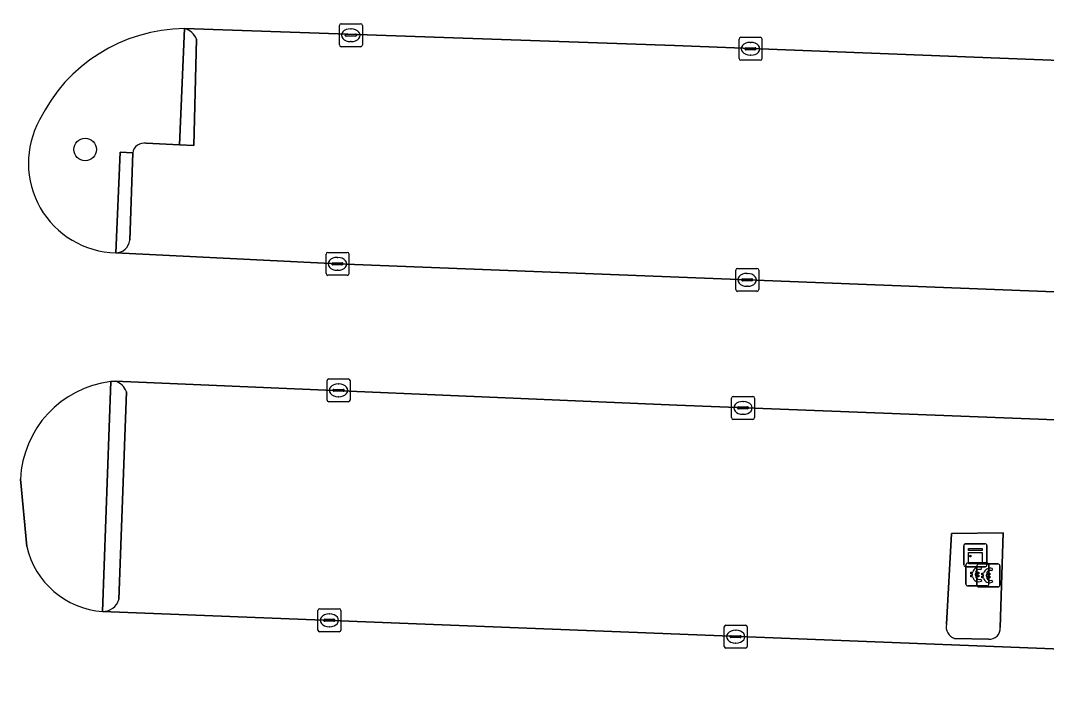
# Model space of a CAD drawing. Extents: x 160888 to 161385, y 386490 to 386908.
# Drawn here: x 160943.76 to 160988.45, y 386648.28 to 386677.78 of the extents above; entities that cross this region are included whole.
import ezdxf

# ---------------------------------------------------------------- set-up
doc = ezdxf.new("R2010")
doc.units = 0
for name, color, linetype in [('IMGEO_Betaalautomaat', 7, 'Continuous'), ('IMGEO_Boom', 7, 'Continuous'), ('IMGEO_Groenvoorziening', 7, 'Continuous'), ('IMGEO_Kast', 7, 'Continuous'), ('IMGEO_Kolk', 7, 'Continuous'), ('IMGEO_Parkeervlak_open', 7, 'Continuous'), ('IMGEO_Rijbaan_lokaal_open', 7, 'Continuous'), ('IMGEO_Verkeerseiland_open', 7, 'Continuous')]:
    doc.layers.add(name, color=color, linetype=linetype)

msp = doc.modelspace()

# ---------------------------------------------------------------- linework, layer by layer
at = {"layer": 'IMGEO_Betaalautomaat'}
for p, q in [((160985.019, 386654.14), (160985.86, 386654.14)), ((160985.86, 386654.14), (160985.019, 386654.14)), ((160985.497, 386654.097), (160986.338, 386654.097)), ((160986.338, 386654.097), (160985.497, 386654.097)), ((160985.943, 386654.066), (160985.943, 386653.225)), ((160985.943, 386653.225), (160985.943, 386654.066)), ((160984.944, 386653.216), (160984.944, 386654.057)), ((160984.944, 386654.057), (160984.944, 386653.216)), ((160985.227, 386653.604), (160985.227, 386653.672)), ((160985.348, 386653.672), (160985.348, 386653.604)), ((160985.422, 386653.173), (160985.422, 386654.014)), ((160985.422, 386654.014), (160985.422, 386653.173)), ((160985.606, 386653.945), (160985.589, 386653.845)), ((160985.705, 386653.561), (160985.705, 386653.629)), ((160985.826, 386653.629), (160985.826, 386653.561)), ((160986.084, 386653.902), (160986.067, 386653.802)), ((160986.421, 386654.023), (160986.421, 386653.182)), ((160986.421, 386653.182), (160986.421, 386654.023)), ((160985.593, 386653.439), (160985.615, 386653.352)), ((160986.071, 386653.396), (160986.093, 386653.309)), ((160985.869, 386653.141), (160985.028, 386653.141)), ((160985.028, 386653.141), (160985.869, 386653.141)), ((160986.347, 386653.098), (160985.506, 386653.098)), ((160985.506, 386653.098), (160986.347, 386653.098))]:
    msp.add_line(p, q, dxfattribs=at)
for points in [[(160985.227, 386653.672), (160985.158, 386653.672), (160985.158, 386653.741), (160985.237, 386653.741)], [(160985.359, 386653.741), (160985.506, 386653.741), (160985.506, 386653.672), (160985.348, 386653.672)], [(160985.705, 386653.629), (160985.636, 386653.629), (160985.636, 386653.698), (160985.715, 386653.698)], [(160985.837, 386653.698), (160985.984, 386653.698), (160985.984, 386653.629), (160985.826, 386653.629)], [(160985.232, 386653.535), (160985.158, 386653.535), (160985.158, 386653.604), (160985.227, 386653.604)], [(160985.348, 386653.604), (160985.506, 386653.604), (160985.506, 386653.535), (160985.362, 386653.535)], [(160985.71, 386653.492), (160985.636, 386653.492), (160985.636, 386653.561), (160985.705, 386653.561)], [(160985.826, 386653.561), (160985.984, 386653.561), (160985.984, 386653.492), (160985.84, 386653.492)]]:
    msp.add_lwpolyline(points, dxfattribs=at)
for centre, radius, start, end in [((160985.022, 386654.063), 0.0779, 92.4484, 184.2845), ((160985.022, 386654.063), 0.0779, 92.4484, 184.2845), ((160985.5, 386654.02), 0.0779, 92.4484, 184.2845), ((160985.5, 386654.02), 0.0779, 92.4484, 184.2845), ((160985.866, 386654.063), 0.0779, 2.4484, 94.2845), ((160985.866, 386654.063), 0.0779, 2.4484, 94.2845), ((160986.344, 386654.02), 0.0779, 2.4484, 94.2845), ((160986.344, 386654.02), 0.0779, 2.4484, 94.2845), ((160985.52, 386653.665), 0.293, 73.014, 165.0139), ((160985.526, 386653.678), 0.179, 69.3236, 159.5683), ((160985.998, 386653.622), 0.293, 73.014, 165.0139), ((160986.004, 386653.635), 0.179, 69.3236, 159.5683), ((160985.022, 386653.219), 0.0779, 182.4484, 274.2845), ((160985.022, 386653.219), 0.0779, 182.4484, 274.2845), ((160985.493, 386653.59), 0.267, 191.8096, 297.0389), ((160985.526, 386653.605), 0.179, 202.7625, 291.8693), ((160985.5, 386653.176), 0.0779, 182.4484, 274.2845), ((160985.5, 386653.176), 0.0779, 182.4484, 274.2845), ((160985.971, 386653.547), 0.267, 191.8096, 297.0389), ((160986.004, 386653.562), 0.179, 202.7625, 291.8693), ((160985.866, 386653.219), 0.0779, 272.4484, 4.2845), ((160985.866, 386653.219), 0.0779, 272.4484, 4.2845), ((160986.344, 386653.176), 0.0779, 272.4484, 4.2845), ((160986.344, 386653.176), 0.0779, 272.4484, 4.2845)]:
    msp.add_arc(centre, radius, start, end, dxfattribs=at)
at = {"layer": 'IMGEO_Boom'}
msp.add_circle((160946.574, 386672.159), 0.489, dxfattribs=at)
at = {"layer": 'IMGEO_Groenvoorziening'}
for points in [[(160949.233, 386672.428), (160950.682, 386672.362), (160950.897, 386677.422)], [(160947.905, 386667.655), (160948.106, 386672.047), (160948.647, 386672.005)], [(160947.332, 386652.027), (160947.691, 386662.043)], [(160943.759, 386657.787), (160944.03, 386654.866)]]:
    msp.add_lwpolyline(points, dxfattribs=at)
for centre, radius, start, end in [((160950.961, 386670.327), 7.095, 90.5149, 153.8886), ((160948.011, 386671.561), 3.908, 151.0973, 268.4457), ((160949.141, 386671.938), 0.499, 79.3857, 172.2611), ((160948.233, 386657.598), 4.478, 96.9478, 177.5842), ((160947.595, 386655.672), 3.655, 192.7443, 265.879)]:
    msp.add_arc(centre, radius, start, end, dxfattribs=at)
at = {"layer": 'IMGEO_Kast'}
for p, q in [((160984.929, 386654.978), (160985.77, 386654.978)), ((160985.77, 386654.978), (160984.929, 386654.978)), ((160984.854, 386654.053), (160984.854, 386654.894)), ((160984.854, 386654.894), (160984.854, 386654.053)), ((160985.854, 386654.903), (160985.854, 386654.062)), ((160985.854, 386654.062), (160985.854, 386654.903)), ((160985.779, 386653.978), (160984.938, 386653.978)), ((160984.938, 386653.978), (160985.779, 386653.978))]:
    msp.add_line(p, q, dxfattribs=at)
for points in [[(160985.049, 386654.768), (160985.649, 386654.768), (160985.649, 386654.683), (160985.049, 386654.683), (160985.049, 386654.768)], [(160985.049, 386654.593), (160985.649, 386654.593), (160985.649, 386654.104), (160985.049, 386654.104), (160985.049, 386654.593)]]:
    msp.add_lwpolyline(points, dxfattribs=at)
msp.add_circle((160985.133, 386654.442), 0.0377, dxfattribs=at)
for centre, start, end in [((160984.932, 386654.9), 92.4484, 184.2845), ((160984.932, 386654.9), 92.4484, 184.2845), ((160985.776, 386654.9), 2.4484, 94.2845), ((160985.776, 386654.9), 2.4484, 94.2845), ((160984.932, 386654.056), 182.4484, 274.2845), ((160984.932, 386654.056), 182.4484, 274.2845), ((160985.776, 386654.056), 272.4484, 4.2845), ((160985.776, 386654.056), 272.4484, 4.2845)]:
    msp.add_arc(centre, 0.0779, start, end, dxfattribs=at)
at = {"layer": 'IMGEO_Kolk'}
for p, q in [((160957.648, 386676.71), (160957.648, 386677.562)), ((160957.723, 386677.636), (160958.575, 386677.636)), ((160958.136, 386677.416), (160958.161, 386677.416)), ((160958.649, 386677.562), (160958.649, 386676.71)), ((160957.907, 386677.13), (160957.907, 386677.142)), ((160958.345, 386677.093), (160957.947, 386677.093)), ((160957.95, 386677.179), (160958.348, 386677.179)), ((160958.391, 386677.142), (160958.391, 386677.13)), ((160975.058, 386676.119), (160975.058, 386676.971)), ((160975.133, 386677.045), (160975.985, 386677.045)), ((160976.059, 386676.971), (160976.059, 386676.119)), ((160958.575, 386676.636), (160957.723, 386676.636)), ((160958.159, 386676.856), (160958.134, 386676.856)), ((160975.317, 386676.539), (160975.317, 386676.551)), ((160975.755, 386676.502), (160975.357, 386676.502)), ((160975.36, 386676.588), (160975.758, 386676.588)), ((160975.546, 386676.825), (160975.571, 386676.825)), ((160975.801, 386676.551), (160975.801, 386676.539)), ((160975.985, 386676.045), (160975.133, 386676.045)), ((160975.569, 386676.265), (160975.544, 386676.265)), ((160957.067, 386666.748), (160957.067, 386667.6)), ((160957.142, 386667.674), (160957.994, 386667.674)), ((160958.068, 386667.6), (160958.068, 386666.748)), ((160957.326, 386667.168), (160957.326, 386667.18)), ((160957.764, 386667.131), (160957.366, 386667.131)), ((160957.369, 386667.217), (160957.767, 386667.217)), ((160957.555, 386667.454), (160957.58, 386667.454)), ((160957.81, 386667.18), (160957.81, 386667.168)), ((160957.994, 386666.674), (160957.142, 386666.674)), ((160957.578, 386666.894), (160957.553, 386666.894)), ((160974.913, 386666.051), (160974.913, 386666.903)), ((160974.988, 386666.977), (160975.84, 386666.977)), ((160975.401, 386666.757), (160975.426, 386666.757)), ((160975.914, 386666.903), (160975.914, 386666.051)), ((160975.172, 386666.471), (160975.172, 386666.483)), ((160975.61, 386666.434), (160975.212, 386666.434)), ((160975.215, 386666.52), (160975.613, 386666.52)), ((160975.424, 386666.197), (160975.399, 386666.197)), ((160975.656, 386666.483), (160975.656, 386666.471)), ((160975.84, 386665.977), (160974.988, 386665.977)), ((160957.187, 386662.163), (160958.039, 386662.163)), ((160957.112, 386661.237), (160957.112, 386662.089)), ((160957.371, 386661.657), (160957.371, 386661.669)), ((160957.414, 386661.706), (160957.812, 386661.706)), ((160957.6, 386661.943), (160957.625, 386661.943)), ((160957.855, 386661.669), (160957.855, 386661.657)), ((160958.113, 386662.089), (160958.113, 386661.237)), ((160957.809, 386661.62), (160957.411, 386661.62)), ((160957.623, 386661.383), (160957.598, 386661.383)), ((160974.734, 386660.473), (160974.734, 386661.325)), ((160974.809, 386661.399), (160975.661, 386661.399)), ((160975.735, 386661.325), (160975.735, 386660.473)), ((160958.039, 386661.163), (160957.187, 386661.163)), ((160974.993, 386660.893), (160974.993, 386660.905)), ((160975.431, 386660.856), (160975.033, 386660.856)), ((160975.036, 386660.942), (160975.434, 386660.942)), ((160975.222, 386661.179), (160975.247, 386661.179)), ((160975.477, 386660.905), (160975.477, 386660.893)), ((160975.661, 386660.399), (160974.809, 386660.399)), ((160975.245, 386660.619), (160975.22, 386660.619)), ((160956.712, 386651.218), (160956.712, 386652.07)), ((160956.787, 386652.144), (160957.639, 386652.144)), ((160957.2, 386651.924), (160957.225, 386651.924)), ((160957.713, 386652.07), (160957.713, 386651.218)), ((160956.971, 386651.638), (160956.971, 386651.65)), ((160957.409, 386651.601), (160957.011, 386651.601)), ((160957.014, 386651.687), (160957.412, 386651.687)), ((160957.455, 386651.65), (160957.455, 386651.638)), ((160974.489, 386651.43), (160975.341, 386651.43)), ((160957.639, 386651.144), (160956.787, 386651.144)), ((160957.223, 386651.364), (160957.198, 386651.364)), ((160974.414, 386650.504), (160974.414, 386651.356)), ((160974.673, 386650.924), (160974.673, 386650.936)), ((160974.716, 386650.973), (160975.114, 386650.973)), ((160974.902, 386651.21), (160974.927, 386651.21)), ((160975.157, 386650.936), (160975.157, 386650.924)), ((160975.415, 386651.356), (160975.415, 386650.504)), ((160975.111, 386650.887), (160974.713, 386650.887)), ((160974.925, 386650.65), (160974.9, 386650.65)), ((160975.341, 386650.43), (160974.489, 386650.43))]:
    msp.add_line(p, q, dxfattribs=at)
for points in [[(160957.648, 386676.71), (160957.648, 386677.562)], [(160957.723, 386677.636), (160958.575, 386677.636)], [(160958.649, 386677.562), (160958.649, 386676.71)], [(160975.058, 386676.119), (160975.058, 386676.971)], [(160975.133, 386677.045), (160975.985, 386677.045)], [(160976.059, 386676.971), (160976.059, 386676.119)], [(160958.575, 386676.636), (160957.723, 386676.636)], [(160975.985, 386676.045), (160975.133, 386676.045)], [(160957.067, 386666.748), (160957.067, 386667.6)], [(160957.142, 386667.674), (160957.994, 386667.674)], [(160958.068, 386667.6), (160958.068, 386666.748)], [(160957.994, 386666.674), (160957.142, 386666.674)], [(160974.913, 386666.051), (160974.913, 386666.903)], [(160974.988, 386666.977), (160975.84, 386666.977)], [(160975.914, 386666.903), (160975.914, 386666.051)], [(160975.84, 386665.977), (160974.988, 386665.977)], [(160957.187, 386662.163), (160958.039, 386662.163)], [(160957.112, 386661.237), (160957.112, 386662.089)], [(160958.113, 386662.089), (160958.113, 386661.237)], [(160974.734, 386660.473), (160974.734, 386661.325)], [(160974.809, 386661.399), (160975.661, 386661.399)], [(160975.735, 386661.325), (160975.735, 386660.473)], [(160958.039, 386661.163), (160957.187, 386661.163)], [(160975.661, 386660.399), (160974.809, 386660.399)], [(160956.712, 386651.218), (160956.712, 386652.07)], [(160956.787, 386652.144), (160957.639, 386652.144)], [(160957.713, 386652.07), (160957.713, 386651.218)], [(160974.489, 386651.43), (160975.341, 386651.43)], [(160957.639, 386651.144), (160956.787, 386651.144)], [(160974.414, 386650.504), (160974.414, 386651.356)], [(160975.415, 386651.356), (160975.415, 386650.504)], [(160975.341, 386650.43), (160974.489, 386650.43)]]:
    msp.add_lwpolyline(points, dxfattribs=at)
for centre, radius, start, end in [((160957.725, 386677.56), 0.0765, 91.552, 178.448), ((160957.725, 386677.56), 0.0765, 91.552, 178.448), ((160958.573, 386677.56), 0.0765, 1.552, 88.448), ((160958.573, 386677.56), 0.0765, 1.552, 88.448), ((160957.947, 386677.139), 0.0403, 85.8775, 175.7526), ((160957.944, 386677.129), 0.0366, 178.938, 274.7102), ((160958.348, 386677.136), 0.043, 264.8664, 352.4533), ((160958.352, 386677.141), 0.0386, 1.7309, 96.639), ((160975.135, 386676.969), 0.0765, 91.552, 178.448), ((160975.135, 386676.969), 0.0765, 91.552, 178.448), ((160975.983, 386676.969), 0.0765, 1.552, 88.448), ((160975.983, 386676.969), 0.0765, 1.552, 88.448), ((160957.725, 386676.712), 0.0765, 181.552, 268.448), ((160957.725, 386676.712), 0.0765, 181.552, 268.448), ((160958.573, 386676.712), 0.0765, 271.552, 358.448), ((160958.573, 386676.712), 0.0765, 271.552, 358.448), ((160975.357, 386676.548), 0.0403, 85.8775, 175.7526), ((160975.354, 386676.538), 0.0366, 178.938, 274.7102), ((160975.758, 386676.545), 0.043, 264.8664, 352.4533), ((160975.762, 386676.55), 0.0386, 1.7309, 96.639), ((160975.135, 386676.121), 0.0765, 181.552, 268.448), ((160975.135, 386676.121), 0.0765, 181.552, 268.448), ((160975.983, 386676.121), 0.0765, 271.552, 358.448), ((160975.983, 386676.121), 0.0765, 271.552, 358.448), ((160957.144, 386667.598), 0.0765, 91.552, 178.448), ((160957.144, 386667.598), 0.0765, 91.552, 178.448), ((160957.992, 386667.598), 0.0765, 1.552, 88.448), ((160957.992, 386667.598), 0.0765, 1.552, 88.448), ((160957.366, 386667.177), 0.0403, 85.8775, 175.7526), ((160957.363, 386667.167), 0.0366, 178.938, 274.7102), ((160957.767, 386667.174), 0.043, 264.8664, 352.4533), ((160957.771, 386667.179), 0.0386, 1.7309, 96.639), ((160957.144, 386666.75), 0.0765, 181.552, 268.448), ((160957.144, 386666.75), 0.0765, 181.552, 268.448), ((160957.992, 386666.75), 0.0765, 271.552, 358.448), ((160957.992, 386666.75), 0.0765, 271.552, 358.448), ((160974.99, 386666.901), 0.0765, 91.552, 178.448), ((160974.99, 386666.901), 0.0765, 91.552, 178.448), ((160975.838, 386666.901), 0.0765, 1.552, 88.448), ((160975.838, 386666.901), 0.0765, 1.552, 88.448), ((160975.212, 386666.48), 0.0403, 85.8775, 175.7526), ((160975.209, 386666.47), 0.0366, 178.938, 274.7102), ((160975.613, 386666.477), 0.043, 264.8664, 352.4533), ((160975.617, 386666.482), 0.0386, 1.7309, 96.639), ((160974.99, 386666.053), 0.0765, 181.552, 268.448), ((160974.99, 386666.053), 0.0765, 181.552, 268.448), ((160975.838, 386666.053), 0.0765, 271.552, 358.448), ((160975.838, 386666.053), 0.0765, 271.552, 358.448), ((160957.189, 386662.087), 0.0765, 91.552, 178.448), ((160957.189, 386662.087), 0.0765, 91.552, 178.448), ((160958.037, 386662.087), 0.0765, 1.552, 88.448), ((160958.037, 386662.087), 0.0765, 1.552, 88.448), ((160957.411, 386661.666), 0.0403, 85.8775, 175.7526), ((160957.816, 386661.668), 0.0386, 1.7309, 96.639), ((160957.189, 386661.239), 0.0765, 181.552, 268.448), ((160957.189, 386661.239), 0.0765, 181.552, 268.448), ((160957.408, 386661.656), 0.0366, 178.938, 274.7102), ((160957.812, 386661.663), 0.043, 264.8664, 352.4533), ((160958.037, 386661.239), 0.0765, 271.552, 358.448), ((160958.037, 386661.239), 0.0765, 271.552, 358.448), ((160974.811, 386661.323), 0.0765, 91.552, 178.448), ((160974.811, 386661.323), 0.0765, 91.552, 178.448), ((160975.659, 386661.323), 0.0765, 1.552, 88.448), ((160975.659, 386661.323), 0.0765, 1.552, 88.448), ((160975.033, 386660.902), 0.0403, 85.8775, 175.7526), ((160975.03, 386660.892), 0.0366, 178.938, 274.7102), ((160975.434, 386660.899), 0.043, 264.8664, 352.4533), ((160975.438, 386660.904), 0.0386, 1.7309, 96.639), ((160974.811, 386660.475), 0.0765, 181.552, 268.448), ((160974.811, 386660.475), 0.0765, 181.552, 268.448), ((160975.659, 386660.475), 0.0765, 271.552, 358.448), ((160975.659, 386660.475), 0.0765, 271.552, 358.448), ((160956.789, 386652.068), 0.0765, 91.552, 178.448), ((160956.789, 386652.068), 0.0765, 91.552, 178.448), ((160957.637, 386652.068), 0.0765, 1.552, 88.448), ((160957.637, 386652.068), 0.0765, 1.552, 88.448), ((160957.011, 386651.647), 0.0403, 85.8775, 175.7526), ((160957.008, 386651.637), 0.0366, 178.938, 274.7102), ((160957.412, 386651.644), 0.043, 264.8664, 352.4533), ((160957.416, 386651.649), 0.0386, 1.7309, 96.639), ((160974.491, 386651.354), 0.0765, 91.552, 178.448), ((160974.491, 386651.354), 0.0765, 91.552, 178.448), ((160975.339, 386651.354), 0.0765, 1.552, 88.448), ((160975.339, 386651.354), 0.0765, 1.552, 88.448), ((160956.789, 386651.22), 0.0765, 181.552, 268.448), ((160956.789, 386651.22), 0.0765, 181.552, 268.448), ((160957.637, 386651.22), 0.0765, 271.552, 358.448), ((160957.637, 386651.22), 0.0765, 271.552, 358.448), ((160974.713, 386650.933), 0.0403, 85.8775, 175.7526), ((160975.118, 386650.935), 0.0386, 1.7309, 96.639), ((160974.491, 386650.506), 0.0765, 181.552, 268.448), ((160974.491, 386650.506), 0.0765, 181.552, 268.448), ((160974.71, 386650.923), 0.0366, 178.938, 274.7102), ((160975.114, 386650.93), 0.043, 264.8664, 352.4533), ((160975.339, 386650.506), 0.0765, 271.552, 358.448), ((160975.339, 386650.506), 0.0765, 271.552, 358.448)]:
    msp.add_arc(centre, radius, start, end, dxfattribs=at)
for centre, major_axis, ratio, start_param, end_param in [((160958.135, 386677.136), (-0.387, 0.002), 0.722429, 4.712389, 7.853982), ((160958.16, 386677.136), (-0.39, 0.002), 0.717154, 1.570796, 4.712389), ((160975.545, 386676.545), (-0.387, 0.002), 0.722429, 4.712389, 7.853982), ((160975.57, 386676.545), (-0.39, 0.002), 0.717154, 1.570796, 4.712389), ((160957.554, 386667.174), (-0.387, 0.002), 0.722429, 4.712389, 7.853982), ((160957.579, 386667.174), (-0.39, 0.002), 0.717154, 1.570796, 4.712389), ((160975.4, 386666.477), (-0.387, 0.002), 0.722429, 4.712389, 7.853982), ((160975.425, 386666.477), (-0.39, 0.002), 0.717154, 1.570796, 4.712389), ((160957.599, 386661.663), (-0.387, 0.002), 0.722429, 4.712389, 7.853982), ((160957.624, 386661.663), (-0.39, 0.002), 0.717154, 1.570796, 4.712389), ((160975.221, 386660.899), (-0.387, 0.002), 0.722429, 4.712389, 7.853982), ((160975.246, 386660.899), (-0.39, 0.002), 0.717154, 1.570796, 4.712389), ((160957.199, 386651.644), (-0.387, 0.002), 0.722429, 4.712389, 7.853982), ((160957.224, 386651.644), (-0.39, 0.002), 0.717154, 1.570796, 4.712389), ((160974.901, 386650.93), (-0.387, 0.002), 0.722429, 4.712389, 7.853982), ((160974.926, 386650.93), (-0.39, 0.002), 0.717154, 1.570796, 4.712389)]:
    msp.add_ellipse(centre, major_axis=major_axis, ratio=ratio, start_param=start_param, end_param=end_param, dxfattribs=at)
at = {"layer": 'IMGEO_Parkeervlak_open'}
for points in [[(161036.781, 386674.177), (160972.245, 386676.687), (160950.897, 386677.422)], [(160951.428, 386676.958), (160951.316, 386672.333), (160950.682, 386672.362), (160949.233, 386672.428)], [(160947.905, 386667.655), (160957.568, 386667.174), (161036.379, 386664.101), (161036.781, 386674.177)], [(160948.647, 386672.005), (160948.516, 386668.211)], [(160947.332, 386652.027), (161035.71, 386648.555), (161036.099, 386658.544), (160972.345, 386661.014), (160947.886, 386662.062)], [(160948.373, 386661.603), (160948.035, 386652.551)], [(160984.089, 386651.481), (160984.313, 386655.426), (160986.562, 386655.448), (160986.435, 386651.324)], [(160985.925, 386650.824), (160984.452, 386650.845)]]:
    msp.add_lwpolyline(points, dxfattribs=at)
for centre, radius, start, end in [((160950.716, 386676.679), 0.765, 21.3993, 76.3053), ((160949.141, 386671.938), 0.499, 79.3857, 172.2611), ((160947.915, 386668.257), 0.603, 269.0241, 355.5792), ((160947.672, 386661.347), 0.746, 20.0545, 73.3363), ((160947.347, 386652.741), 0.714, 268.8055, 344.5945), ((160984.634, 386651.371), 0.556, 168.5526, 250.8789), ((160985.983, 386651.275), 0.455, 262.6711, 6.1944)]:
    msp.add_arc(centre, radius, start, end, dxfattribs=at)
at = {"layer": 'IMGEO_Rijbaan_lokaal_open'}
for points in [[(160950.897, 386677.422), (160972.245, 386676.687), (161036.781, 386674.177), (161036.84, 386675.667), (161036.849, 386675.884), (161036.936, 386678.112), (161037.043, 386680.849), (161037.447, 386691.163), (161037.565, 386694.192), (161037.585, 386694.495), (161037.634, 386695.381), (161037.718, 386697.581), (161037.833, 386700.602), (161037.755, 386701.504)], [(160947.691, 386662.043), (160947.886, 386662.062), (160972.345, 386661.014), (161036.099, 386658.544), (161036.158, 386658.546), (161036.379, 386664.101), (160957.568, 386667.174), (160947.905, 386667.655)], [(160944.03, 386654.866), (160943.759, 386657.787)], [(160951.57, 386646.317), (160952.191, 386646.297), (160952.387, 386646.291), (160957.083, 386646.047), (161035.444, 386643.02), (161035.71, 386648.555), (160947.332, 386652.027)]]:
    msp.add_lwpolyline(points, dxfattribs=at)
for centre, radius, start, end in [((160950.961, 386670.327), 7.095, 90.5149, 153.8886), ((160948.011, 386671.561), 3.908, 151.0973, 268.4457), ((160948.233, 386657.598), 4.478, 96.9478, 177.5842), ((160947.595, 386655.672), 3.655, 192.7443, 265.879)]:
    msp.add_arc(centre, radius, start, end, dxfattribs=at)
at = {"layer": 'IMGEO_Verkeerseiland_open'}
for points in [[(160950.897, 386677.422), (160950.682, 386672.362), (160951.316, 386672.333), (160951.428, 386676.958)], [(160948.516, 386668.211), (160948.647, 386672.005), (160948.106, 386672.047), (160947.905, 386667.655)], [(160947.886, 386662.062), (160947.691, 386662.043), (160947.332, 386652.027)], [(160948.035, 386652.551), (160948.373, 386661.603)], [(160986.435, 386651.324), (160986.562, 386655.448), (160984.313, 386655.426), (160984.089, 386651.481)], [(160984.452, 386650.845), (160985.925, 386650.824)]]:
    msp.add_lwpolyline(points, dxfattribs=at)
for centre, radius, start, end in [((160950.716, 386676.679), 0.765, 21.3993, 76.3053), ((160947.915, 386668.257), 0.603, 269.0241, 355.5792), ((160947.672, 386661.347), 0.746, 20.0545, 73.3363), ((160947.347, 386652.741), 0.714, 268.8055, 344.5945), ((160984.634, 386651.371), 0.556, 168.5526, 250.8789), ((160985.983, 386651.275), 0.455, 262.6711, 6.1944)]:
    msp.add_arc(centre, radius, start, end, dxfattribs=at)

doc.saveas('drawing.dxf')
